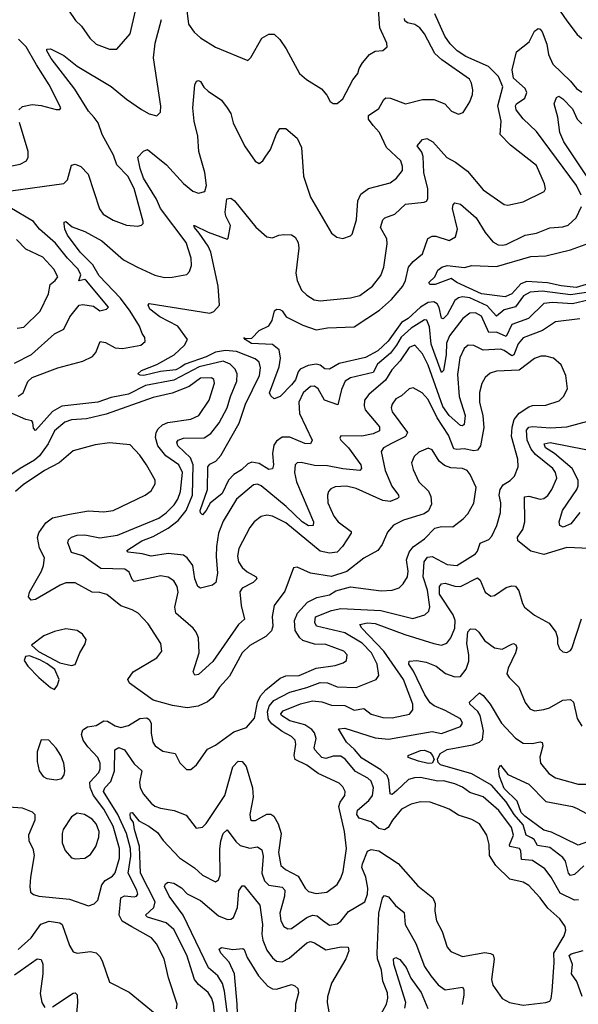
# Model space of a CAD drawing. Extents: x 1443846 to 1577407, y 839182 to 927291.
# Tile 469 of 535: x 1540782 to 1543726, y 916325 to 921509. Entities that reach past the tile are written whole.
import ezdxf

# ---------------------------------------------------------------- set-up
doc = ezdxf.new("R2010")
doc.units = 0

msp = doc.modelspace()

# ---------------------------------------------------------------- linework, layer by layer
at = {"layer": '0CON20XD'}
for points in [[(1541659.3, 921585), (1541671.2, 921485), (1541702.6, 921442.6), (1541735, 921413.5), (1541815, 921364.4), (1541985, 921294), (1542000.9, 921309.1), (1542057.8, 921412.2), (1542095, 921433.1), (1542123, 921433), (1542153.7, 921403.7), (1542186.7, 921355), (1542257.1, 921225), (1542293.1, 921193.1), (1542372, 921145), (1542400.9, 921110.9), (1542418.3, 921078.3), (1542435, 921066.7), (1542455, 921066.7), (1542485, 921092), (1542537.4, 921192.6), (1542563.9, 921226.1), (1542571.9, 921251.9), (1542588.1, 921281.9), (1542625.8, 921325), (1542655, 921342.9), (1542695, 921346.2), (1542718.8, 921365), (1542717.5, 921385), (1542680.8, 921465), (1542673.2, 921563.2)], [(1543594.6, 921605), (1543665, 921502.9), (1543720.2, 921430.2), (1543745, 921409.2)], [(1541039.1, 921559.1), (1541076, 921505), (1541108, 921475), (1541151.2, 921411.2), (1541185, 921380), (1541255, 921352.9), (1541295, 921354.2), (1541364.4, 921435), (1541393.5, 921555)], [(1541630.9, 919679), (1541605, 919665.7), (1541525, 919656.6), (1541436.2, 919635), (1541416.9, 919636.9), (1541405.7, 919645), (1541425, 919661.8), (1541505, 919693.4), (1541596.1, 919743.9), (1541650, 919795), (1541667.3, 919825), (1541615, 919895.5), (1541520.6, 919945), (1541467.5, 919985), (1541459.2, 920005), (1541465, 920013.8), (1541785, 919963.8), (1541805, 919972.5), (1541835.3, 920005), (1541828.4, 920105), (1541789.7, 920285), (1541775.9, 920315.9), (1541728.5, 920385), (1541703.6, 920415), (1541700, 920425), (1541704.2, 920425.8), (1541775, 920389.4), (1541875, 920354), (1541881.7, 920358.3), (1541893.3, 920425), (1541868.2, 920475), (1541865.4, 920495.4), (1541873.1, 920565), (1541895, 920568.5), (1541915, 920555.7), (1542025.9, 920415.9), (1542085, 920365.6), (1542115, 920360), (1542147.5, 920375), (1542175, 920378.5), (1542215, 920375.5), (1542234.6, 920364.6), (1542249.2, 920335), (1542253.8, 920305), (1542238.2, 920175), (1542244, 920135), (1542267.3, 920085), (1542295, 920058.5), (1542334.7, 920034.7), (1542365, 920028.1), (1542525, 920044.5), (1542575, 920056.7), (1542641.9, 920105), (1542685, 920162), (1542701.8, 920205), (1542717.9, 920327.9), (1542716.9, 920355), (1542684.4, 920415), (1542695.8, 920455), (1542706.2, 920465), (1542758.9, 920485), (1542815, 920538), (1542912.8, 920547.2), (1542926.2, 920553.8), (1542933.8, 920566.2), (1542932.5, 920617.5), (1542912.2, 920705), (1542909, 920789), (1542901.7, 920811.7), (1542876.2, 920845), (1542905, 920877.1), (1542927.1, 920882.9), (1542959.5, 920865), (1543032.9, 920782.9), (1543078.4, 920758.4), (1543141.7, 920711.7), (1543225, 920612.5), (1543335, 920535.8), (1543355, 920531.4), (1543435, 920550), (1543545.6, 920604.4), (1543552.3, 920617.7), (1543547.1, 920645), (1543505, 920740.8), (1543368.1, 920848.1), (1543314.6, 920905), (1543319.6, 920975), (1543302.6, 921055), (1543327.8, 921155), (1543305, 921209.1), (1543251.8, 921261.8), (1543133.3, 921315), (1543087.1, 921345), (1543050.9, 921380.9), (1543022.6, 921422.6), (1542970.1, 921540.1)], [(1540735, 920606.9), (1541015, 920646.5), (1541034, 920666), (1541055, 920743.3), (1541075, 920747.5), (1541105, 920735.5), (1541142.9, 920695), (1541203.5, 920513.5), (1541222.5, 920485), (1541275, 920452.5), (1541345, 920427.1), (1541405, 920422), (1541425, 920427.5), (1541432.5, 920435), (1541433, 920447), (1541385, 920619.4), (1541351.9, 920685), (1541294.9, 920744.9), (1541276.2, 920796.2), (1541216.7, 920905), (1541196.4, 920966.4), (1541175, 920994.2), (1541145, 921027.5), (1541073.3, 921143.3), (1540948.7, 921305), (1540925, 921344.2), (1540925.9, 921354.1), (1540945, 921354.4), (1541015, 921320), (1541084.8, 921264.8), (1541265, 921157.8), (1541345, 921090.4), (1541425, 921035.7), (1541465, 921012.9), (1541505, 921002), (1541525, 921022.5), (1541526.7, 921053.3), (1541487.4, 921307.4), (1541496.7, 921385), (1541530.3, 921509.7)], [(1540775, 919526.2), (1540800.8, 919545), (1540825.4, 919604.6), (1540848, 919625), (1540983.9, 919676.1), (1541115, 919711.1), (1541165.8, 919735), (1541184, 919756), (1541205.7, 919814.3), (1541235, 919809.1), (1541285, 919780.4), (1541325, 919776.9), (1541420, 919795), (1541444, 919815), (1541442.5, 919835), (1541427, 919857), (1541413.1, 919895), (1541365.2, 919975), (1541313, 920043), (1541200.9, 920160.9), (1541167.9, 920217.9), (1541101.5, 920285), (1541034.6, 920375), (1541021.1, 920405), (1541016.7, 920433.3), (1541017.5, 920442.5), (1541025, 920446.7), (1541058.8, 920418.8), (1541125, 920392.9), (1541215, 920344.7), (1541330, 920245), (1541402.5, 920205), (1541495, 920164.4), (1541545, 920152.2), (1541585, 920153.1), (1541663.2, 920166.8), (1541677.7, 920182.3), (1541687.5, 920215), (1541686.2, 920253.8), (1541658.8, 920335), (1541525.2, 920515), (1541503.5, 920563.5), (1541434.9, 920674.9), (1541417.6, 920725), (1541404.7, 920785), (1541435, 920816.8), (1541455.5, 920825.5), (1541556.4, 920745), (1541645.8, 920645.8), (1541695, 920606.1), (1541725, 920594.6), (1541758.1, 920605), (1541766.7, 920635), (1541758.3, 920705), (1541726.8, 920815), (1541721.6, 920895), (1541702.4, 920975), (1541694.7, 921045), (1541706, 921165), (1541713.8, 921185), (1541725, 921188.8), (1541735, 921183.8), (1541753.5, 921153.5), (1541775, 921132.5), (1541845, 921084.2), (1541876.5, 921045), (1541894.5, 921015), (1541907.7, 920965), (1541966.7, 920845), (1542023.2, 920763.2), (1542045, 920751.2), (1542063.8, 920765), (1542075.5, 920784.5), (1542103.3, 920825), (1542135, 920907.5), (1542153.9, 920936.1), (1542185, 920936.2), (1542244.4, 920885), (1542267.7, 920835), (1542278.2, 920685), (1542314.1, 920574.1), (1542425.4, 920385.4), (1542453.2, 920363.2), (1542485, 920357.5), (1542525, 920370.6), (1542535, 920380), (1542557.7, 920455), (1542564.8, 920555.2), (1542579.5, 920590.5), (1542620.9, 920619.1), (1542735, 920650.4), (1542768.1, 920675), (1542798.9, 920715), (1542800, 920735), (1542790, 920765), (1542715.2, 920835.2), (1542678.5, 920915), (1542645, 920951.5), (1542620.8, 920985), (1542620.5, 921005), (1542675, 921041.9), (1542701.2, 921088.8), (1542712.1, 921097.9), (1542735.4, 921095.4), (1542815, 921065.6), (1542905, 921089.1), (1542965, 921088.8), (1543022, 921065), (1543057, 921027), (1543095, 921011.2), (1543119.5, 921020.5), (1543155, 921076.7), (1543168.6, 921115), (1543169.7, 921139.7), (1543163.8, 921175), (1543152, 921195), (1543006.6, 921296.6), (1542970.4, 921330.4), (1542915, 921434.4), (1542891.5, 921465), (1542865, 921482.9), (1542825, 921492.1), (1542812.1, 921502.1), (1542810.6, 921515)], [(1543741.3, 920585), (1543716.7, 920635), (1543505, 920919.2), (1543435, 920986.4), (1543398.2, 921035), (1543394.1, 921055), (1543399.3, 921065), (1543444.3, 921095.7), (1543455.2, 921125), (1543445, 921146.7), (1543385, 921201.5), (1543376.5, 921245), (1543400.8, 921339.2), (1543467.1, 921392.9), (1543495, 921447.5), (1543515, 921462.2), (1543525, 921459.5), (1543536.1, 921445), (1543559.3, 921379.3), (1543568, 921325), (1543591.5, 921275), (1543684.4, 921185), (1543716.2, 921146.2), (1543745, 921126.9)], [(1540777.5, 921035), (1540797.9, 921052.1), (1540848.3, 921061.7), (1540895, 921057.8), (1540975, 921036.2), (1540993.3, 921036.7), (1541000, 921045), (1540938, 921165), (1540870.7, 921270.7), (1540817.1, 921365), (1540775.4, 921405.4)], [(1543776.7, 920676.7), (1543650.4, 920865), (1543629.1, 920915), (1543618, 920995), (1543599.4, 921065), (1543610.5, 921099.5), (1543623.1, 921106.9), (1543645, 921092.9), (1543695, 921039.1), (1543719.2, 920985), (1543745, 920960)], [(1540649.1, 920720.9), (1540785, 920747.8), (1540818, 920765), (1540827.1, 920785), (1540826.9, 920815), (1540782.1, 920967.9)], [(1542678.8, 919978.8), (1542741.7, 920035), (1542800.5, 920105), (1542814.7, 920135), (1542830.3, 920205), (1542855, 920235.4), (1542904.7, 920275.3), (1542933.2, 920356.8), (1542955, 920368.2), (1542975, 920369.6), (1543045, 920345.5), (1543078.9, 920365), (1543088.7, 920405), (1543062.1, 920515), (1543065.6, 920534.4), (1543075, 920544), (1543105, 920538.1), (1543188.4, 920465), (1543235, 920388.8), (1543275, 920338.5), (1543304, 920324), (1543325, 920321.2), (1543345, 920325.5), (1543445, 920374.2), (1543505, 920385.3), (1543575, 920413.2), (1543645, 920418.9), (1543672.7, 920427.3), (1543714.5, 920465), (1543743.1, 920525)], [(1540755, 919700.4), (1540845, 919745.5), (1540965, 919855.5), (1541015, 919878.6), (1541046.4, 919945), (1541096.2, 920005), (1541115, 920008.9), (1541170.5, 920000.5), (1541205, 919976), (1541240, 919985), (1541250, 919995), (1541135, 920133.1), (1541125, 920140), (1541093.6, 920133.6), (1541104.6, 920165), (1541091, 920195), (1541033.8, 920253.8), (1540971.3, 920331.3), (1540886.9, 920405), (1540855.9, 920445.9), (1540730.5, 920520.5)], [(1540770, 919885), (1540805, 919889.4), (1540890, 919975), (1540933.5, 920065), (1540942.5, 920115), (1540970, 920135), (1540982.9, 920155), (1540963.1, 920195), (1540905, 920258.1), (1540815, 920301.1), (1540765, 920351.9)], [(1543340.5, 920049.5), (1543215, 920065.2), (1543086, 920125), (1543055.6, 920145.6), (1542971.2, 920115), (1542944, 920114), (1542938.9, 920125), (1542970, 920155), (1542985, 920190), (1543006.2, 920205), (1543035.2, 920214.8), (1543125.4, 920204.6), (1543165, 920214.4), (1543295, 920209.2), (1543475, 920262.8), (1543554.7, 920265.3), (1543685, 920297), (1543800.8, 920339.1)], [(1543785, 920119.8), (1543715, 920098.7), (1543635, 920107), (1543563.4, 920123.4), (1543455, 920130.5), (1543422.7, 920117.3), (1543374.8, 920065), (1543340.5, 920049.5)], [(1544055, 920115.1), (1543685, 920060.1), (1543535, 920079.6), (1543472.9, 920075), (1543437.8, 920055), (1543395, 919996.5), (1543335, 919981), (1543295, 919948.4), (1543245, 920003), (1543155, 920044), (1543115, 920049.1), (1543095, 920044.7), (1543075, 920031.1), (1543034.1, 919955), (1543013.8, 919933.8), (1543005, 919937.5), (1542993, 919993), (1542982.9, 920012.9), (1542965, 920023.6), (1542935, 920019.8), (1542894.6, 919995.4), (1542828.9, 919935), (1542794.2, 919915), (1542724, 919816), (1542669.4, 919765), (1542605, 919729.8), (1542465, 919699.5), (1542415, 919668.2), (1542390.4, 919670.4), (1542365, 919689), (1542344.8, 919694.8), (1542302.7, 919687.3), (1542260.7, 919669.3), (1542249.3, 919655), (1542235, 919613.4), (1542215, 919586.4), (1542155, 919524.5), (1542123.3, 919513.3), (1542105, 919528), (1542098.9, 919545), (1542148.8, 919681.2), (1542156.1, 919726.1), (1542150.3, 919770.3), (1542115, 919798.6), (1542003.8, 919803.8), (1541970, 919825), (1541964.1, 919835.9), (1541970, 919830), (1542005, 919832), (1542045, 919872), (1542095, 919897.5), (1542113.6, 919925), (1542124.6, 919975.4), (1542135.6, 919984.4), (1542153.4, 919983.4), (1542165, 919975.8), (1542186.7, 919945), (1542275, 919900.8), (1542345, 919875.6), (1542405, 919887.1), (1542545, 919892.4), (1542678.8, 919978.8)], [(1543815, 920040.8), (1543695, 920013.2), (1543590.7, 920019.3), (1543545, 920014.2), (1543463.9, 919936.1), (1543376.2, 919903.8), (1543345, 919840), (1543295, 919863.3), (1543255, 919861.6), (1543215, 919948.2), (1543185, 919966.1), (1543155, 919964.1), (1543116.7, 919935), (1543047.5, 919845), (1543031.6, 919805), (1543029.6, 919745), (1543015, 919662.5), (1543005, 919651.4), (1542950.2, 919800.2), (1542941.7, 919891.7), (1542927.5, 919927.5), (1542915, 919928.7), (1542845, 919884.5), (1542792.2, 919837.8), (1542768.7, 919795), (1542736.2, 919753.8), (1542668.3, 919695), (1542645, 919651.1), (1542525, 919622.4), (1542497.3, 919605), (1542478.3, 919561.7), (1542458.6, 919481.4), (1542388.2, 919505), (1542355, 919564.6), (1542335, 919579.1), (1542315, 919576.7), (1542276.1, 919543.9), (1542253.3, 919495), (1542256.4, 919435), (1542323.3, 919295), (1542315.6, 919275), (1542285, 919277.2), (1542205, 919311.2), (1542165, 919311.5), (1542135, 919290.5), (1542121.8, 919268.2), (1542115.3, 919225), (1542119.2, 919165), (1542115, 919143.8), (1542095, 919140.9), (1542045, 919172.9), (1542005, 919178.6), (1541985, 919170.8), (1541951.4, 919138.6), (1541911.6, 919115), (1541882.4, 919085), (1541849.2, 919015), (1541786.1, 918963.9), (1541765, 918924.2), (1541745, 918901.2), (1541735, 918912), (1541733, 918925), (1541772.2, 919035), (1541773.6, 919155), (1541785, 919168.9), (1541815.5, 919185), (1541841.8, 919215), (1541938.6, 919385), (1541972, 919485), (1542045.6, 919635), (1542051.7, 919675), (1542044.8, 919704.8), (1542023.5, 919723.5), (1541925, 919762.4), (1541867, 919767), (1541815, 919757.6), (1541765, 919733.6), (1541655.1, 919694.9), (1541630.9, 919679)], [(1543734.5, 919934.5), (1543605, 919918.8), (1543537.8, 919872.2), (1543435, 919834.1), (1543408.5, 919801.5), (1543386.5, 919745), (1543375, 919739.8), (1543335, 919767.3), (1543315, 919774), (1543225, 919769.2), (1543175, 919792.7), (1543145, 919794.4), (1543125, 919776.9), (1543102.1, 919727.9), (1543089.8, 919640.2), (1543098.3, 919525), (1543129.6, 919425), (1543125, 919377.5), (1543115, 919370.9), (1543105, 919372.8), (1543045.1, 919425.1), (1543011.9, 919471.9), (1542935, 919690), (1542905, 919750.4), (1542865, 919795.7), (1542835, 919783.3), (1542786.9, 919713.1), (1542743.3, 919665), (1542709.6, 919610.4), (1542622.1, 919535), (1542600, 919505), (1542597.3, 919475), (1542603.5, 919455), (1542678.8, 919365), (1542678.1, 919345), (1542645, 919328.8), (1542585, 919316.9), (1542475, 919318), (1542470, 919305), (1542474.3, 919295), (1542515.4, 919255.4), (1542580, 919165), (1542583.3, 919145), (1542575, 919134.5), (1542485, 919143.7), (1542405, 919160.2), (1542335, 919161.8), (1542265, 919178.2), (1542245, 919175.5), (1542233.6, 919165), (1542230, 919125), (1542241.6, 919075), (1542330.9, 918865), (1542328.9, 918845), (1542305, 918843.7), (1542270.7, 918865), (1542185.7, 918945), (1542055, 919053.9), (1542035, 919062.7), (1542015, 919060), (1541925.2, 918984.8), (1541855, 918867.8), (1541830.8, 918805), (1541818.8, 918735), (1541817.3, 918682.7), (1541825.3, 918595), (1541816.2, 918545), (1541798.8, 918531.2), (1541735, 918515.5), (1541721.5, 918525), (1541705.3, 918565), (1541694.4, 918635), (1541664.5, 918675), (1541645, 918690.4), (1541565, 918699.1), (1541475, 918684.7), (1541427.3, 918697.3), (1541353.8, 918705), (1541346.9, 918715), (1541426.5, 918765), (1541485, 918787.8), (1541565, 918831.7), (1541618.3, 918871.7), (1541658.9, 918925), (1541693.8, 919006.2), (1541696.7, 919165), (1541682.6, 919202.6), (1541616.2, 919265), (1541610.5, 919285), (1541617.5, 919295), (1541645.3, 919304.7), (1541755, 919308.1), (1541790.3, 919329.7), (1541834.1, 919385.9), (1541875.5, 919465.5), (1541892.8, 919525), (1541927.3, 919605), (1541928.2, 919645), (1541918.2, 919668.2), (1541892.3, 919695), (1541855, 919710.5), (1541728.3, 919681.7), (1541595, 919611), (1541445, 919583), (1541355, 919537.4), (1541265, 919519.2), (1541195, 919495.6), (1541005, 919474.3), (1540955, 919445.3), (1540865, 919345.8), (1540855, 919357.5), (1540852, 919388)], [(1541595.9, 917345.9), (1541659.9, 917319.9), (1541712.4, 917252.4), (1541745, 917256.9), (1541765, 917277.1), (1541863.8, 917425), (1541905, 917575.8), (1541933.8, 917605), (1541955, 917603.1), (1541975, 917577.5), (1542009.2, 917465), (1542012.4, 917415), (1541994.6, 917324.6), (1541998.5, 917298.5), (1542005, 917291.9), (1542025, 917292.7), (1542085, 917326), (1542105, 917325.4), (1542121.9, 917315), (1542144.3, 917274.3), (1542159.7, 917225), (1542145.4, 917125), (1542158.8, 917055), (1542183.1, 917035), (1542250.3, 917000.3), (1542286.9, 916936.9), (1542305, 916918.1), (1542345, 916908.2), (1542400, 916915), (1542455, 916956), (1542475, 916988.8), (1542487.5, 917025), (1542504.1, 917145), (1542493.3, 917235), (1542464, 917366), (1542470.5, 917389.5), (1542495.5, 917425), (1542497.3, 917445), (1542485, 917470.6), (1542465, 917490), (1542355, 917540.3), (1542295, 917583.2), (1542234.5, 917614.5), (1542229, 917635), (1542237.5, 917695), (1542233.2, 917715), (1542213.8, 917735), (1542165, 917760.5), (1542111, 917801), (1542094, 917825), (1542088.4, 917865), (1542096.2, 917895), (1542121.1, 917925), (1542205, 917968.1), (1542295, 917992.3), (1542365, 918020), (1542405, 918018.2), (1542455, 917997.1), (1542555, 917992), (1542661.2, 918035), (1542674.5, 918055.5), (1542666.6, 918115), (1542636.5, 918175), (1542586.9, 918226.9), (1542495, 918280.7), (1542345.7, 918315), (1542336.8, 918335), (1542341.8, 918365), (1542425, 918398.8), (1542475, 918408.1), (1542685, 918397.5), (1542853.6, 918356.4), (1542917.5, 918375), (1542937.8, 918395), (1542943.1, 918416.9), (1542930.4, 918505), (1542908.4, 918575), (1542913.7, 918655), (1542931.8, 918678.2), (1542955, 918683.2), (1543035, 918640.5), (1543085, 918635.4), (1543185, 918697.3), (1543195, 918710), (1543207.9, 918752.1), (1543255, 918772.2), (1543269.8, 918790.2), (1543296.4, 918845), (1543315.9, 918914.1), (1543317.3, 918965), (1543309.1, 919005), (1543313.8, 919035), (1543329.9, 919060.1), (1543367, 919083), (1543389.2, 919105), (1543409.2, 919155), (1543407.1, 919195), (1543373.9, 919313.9), (1543376.8, 919363.2), (1543387, 919403), (1543413.5, 919436.5), (1543465, 919470.8), (1543485, 919476.8), (1543555, 919478.5), (1543625, 919502.7), (1543647.8, 919525), (1543668.5, 919565), (1543660.5, 919635), (1543635, 919690.8), (1543595, 919726.9), (1543555, 919737.5), (1543527.6, 919737.6), (1543495, 919725.5), (1543415, 919663.5), (1543295, 919659.1), (1543261.7, 919648.3), (1543235, 919625.8), (1543217.5, 919592.5), (1543204.7, 919545.3), (1543204.7, 919495), (1543223, 919423), (1543228, 919362), (1543210, 919265), (1543195, 919242.2), (1543175, 919238.1), (1543125, 919249.4), (1543085, 919245.8), (1543070.1, 919250.1), (1543042.2, 919322.2), (1542981.9, 919411.9), (1542935, 919508.8), (1542903.5, 919543.5), (1542855, 919570.5), (1542835, 919564.4), (1542795, 919528.9), (1542765, 919511.9), (1542745.4, 919484.6), (1542740.5, 919465), (1542745.4, 919445), (1542825.3, 919334.7), (1542815.4, 919315), (1542742.3, 919277.7), (1542698.5, 919255), (1542687.3, 919235), (1542708.6, 919135), (1542743.4, 919053.4), (1542778.9, 919005), (1542780, 918995), (1542772.9, 918987.1), (1542735, 918972.5), (1542695, 918977.5), (1542555, 919041.1), (1542505, 919052.8), (1542445, 919048.8), (1542421.2, 919038.8), (1542408.9, 919025), (1542403.6, 919005), (1542406.8, 918965), (1542437.3, 918895), (1542461.2, 918865), (1542528.2, 918815), (1542528.5, 918805), (1542482.9, 918735), (1542455, 918706), (1542415, 918699.3), (1542365, 918711.1), (1542185, 918859), (1542115, 918895.3), (1542085, 918899.6), (1542055, 918893.5), (1542017.1, 918865), (1541995.6, 918835), (1541937.9, 918725), (1541930, 918685), (1541935.4, 918655), (1541955.4, 918625), (1541981, 918601), (1542028.6, 918575), (1542031.9, 918565), (1542011.9, 918545), (1541954.3, 918515), (1541943, 918497), (1541948.9, 918425), (1541967.6, 918352.4), (1541935, 918323.8), (1541799.4, 918130.6), (1541725, 918060.6), (1541705, 918058), (1541695.7, 918075), (1541728.1, 918175), (1541724.8, 918255), (1541712.7, 918285), (1541696.6, 918305), (1541604.6, 918385), (1541599.6, 918415), (1541617.5, 918495), (1541612.2, 918525), (1541594.6, 918554.6), (1541565, 918573.5), (1541525, 918580), (1541494.6, 918574.6), (1541385, 918551.1), (1541375, 918560.6), (1541359.8, 918599.8), (1541335.6, 918615.6), (1541209.8, 918619.8), (1541115, 918686.2), (1541055, 918704.4), (1541035.8, 918755), (1541040.3, 918769.7), (1541055, 918784.2), (1541085, 918795.3), (1541125, 918796.7), (1541205, 918781.4), (1541298.6, 918795), (1541515.1, 918884.9), (1541555, 918912.2), (1541595.7, 918955), (1541615.6, 918985), (1541630.4, 919025), (1541640.7, 919125), (1541621.7, 919165), (1541552, 919212), (1541510.2, 919265), (1541498.7, 919308.7), (1541501.9, 919335), (1541512.5, 919355), (1541534.5, 919375.5), (1541562.5, 919387.5), (1541685, 919405.3), (1541726.4, 919425), (1541780, 919505), (1541808.2, 919595), (1541804.6, 919614.6), (1541793.2, 919623.2), (1541735, 919621.6), (1541675, 919577.5), (1541585, 919542.2), (1541485, 919520.5), (1541238.6, 919431.4), (1541135, 919407.9), (1541055, 919401.9), (1541019.5, 919390.5), (1540966.6, 919345), (1540932, 919275), (1540887, 919213), (1540860.1, 919189.9), (1540784.6, 919145), (1540735, 919112.7)], [(1540852, 919388), (1540847, 919397), (1540815, 919404.1), (1540742.9, 919435)], [(1543784.6, 918725.4), (1543665, 918730), (1543545, 918693.8), (1543475, 918710.4), (1543407.2, 918765), (1543404.7, 918785), (1543432.9, 918825), (1543443.6, 918865), (1543442.5, 918997.5), (1543465, 918999.7), (1543525, 918984), (1543545, 918988.2), (1543565, 919004.4), (1543587.1, 919035), (1543612.7, 919095), (1543606, 919125), (1543592, 919145), (1543499.4, 919219.4), (1543477.1, 919247), (1543455.9, 919295), (1543452, 919348), (1543465, 919363.4), (1543483.8, 919366.2), (1543579.3, 919360.7), (1543665.3, 919364.7), (1543775.4, 919394.6)], [(1541662, 917562), (1541685, 917562), (1541713.8, 917585), (1541771.7, 917668.3), (1541815, 917688.9), (1541911.1, 917758.9), (1541976.9, 917783.1), (1542019.2, 917830.8), (1542035.5, 917915), (1542051.3, 917948.7), (1542079.2, 917980.8), (1542155, 918041.3), (1542185, 918054.7), (1542255, 918056.9), (1542345, 918095.3), (1542445, 918108.5), (1542487.6, 918122.4), (1542504, 918135), (1542508.5, 918165), (1542490, 918185), (1542395, 918219.3), (1542335, 918221.6), (1542275, 918240.8), (1542258.2, 918255), (1542233.4, 918293.4), (1542230.7, 918345), (1542246.1, 918383.9), (1542298.1, 918441.9), (1542347.5, 918467.5), (1542415, 918481.4), (1542448.6, 918501.4), (1542525, 918523.6), (1542687.9, 918502.1), (1542744.6, 918505.4), (1542782, 918518), (1542802.2, 918537.8), (1542825, 918576.2), (1542828.9, 918605), (1542820.6, 918665), (1542834.2, 918705), (1542855.9, 918734.1), (1542915.8, 918775), (1542969.1, 918830.9), (1543005, 918841.2), (1543065, 918838.7), (1543119.5, 918880.5), (1543143.3, 918906.7), (1543175, 918963.3), (1543187.3, 919045), (1543156.7, 919115), (1543140, 919135), (1543115, 919146.2), (1543055, 919149.7), (1543021.6, 919161.6), (1542993.3, 919185), (1542955, 919244.2), (1542935, 919252.5), (1542885, 919231.1), (1542860.2, 919209.8), (1542846.9, 919175), (1542855, 919140), (1542885.6, 919075), (1542935.9, 919025.9), (1542949.2, 918999.2), (1542952.7, 918957.3), (1542936.5, 918923.5), (1542913.7, 918906.3), (1542805, 918874.6), (1542752.9, 918847.1), (1542719.8, 918810.2), (1542691.9, 918745), (1542670, 918715), (1542595, 918672.9), (1542506.5, 918603.5), (1542425, 918577.8), (1542315.5, 918595.5), (1542245, 918626.7), (1542225, 918622.5), (1542179.3, 918500.7), (1542123.9, 918423.9), (1542113.4, 918366.6), (1542117.1, 918315), (1542109.6, 918290.4), (1542079.4, 918260.6), (1541995, 918214.5), (1541954.6, 918175), (1541887.1, 918052.9), (1541835.5, 917995), (1541800.4, 917939.6), (1541771.9, 917918.1), (1541722, 917895), (1541665, 917885.3), (1541587.4, 917897.4), (1541485, 917926.2), (1541361.2, 918015), (1541352, 918035), (1541380, 918075), (1541505, 918149.2), (1541532, 918185), (1541525.8, 918225), (1541458.9, 918328.9), (1541406, 918385), (1541375, 918402.5), (1541315, 918422.7), (1541242.4, 918482.4), (1541205, 918493.6), (1541164.7, 918494.7), (1541075, 918543.3), (1541025, 918543.8), (1540995, 918532.1), (1540865, 918455.8), (1540843.1, 918453.1), (1540829.5, 918469.5), (1540834.2, 918495), (1540898, 918605), (1540908.7, 918635), (1540912.7, 918675), (1540887.2, 918727.2), (1540877.1, 918782.9), (1540883.7, 918806.3), (1540920.7, 918859.3), (1540955, 918885.9), (1541045, 918906.2), (1541145, 918923.5), (1541225, 918917.5), (1541275, 918925.5), (1541443.8, 919005), (1541475, 919028.8), (1541496.2, 919065), (1541496.2, 919085), (1541450, 919165), (1541415, 919215.8), (1541365, 919270), (1541255, 919281.5), (1541180.2, 919269.8), (1541065, 919238.9), (1540990, 919175), (1540912.7, 919135), (1540801, 919059), (1540759.5, 919025)], [(1543733.7, 918915), (1543685.9, 918854.1), (1543646.9, 918836.9), (1543628, 918845), (1543624.5, 918865), (1543642.7, 918925), (1543717.4, 919035), (1543724.8, 919055), (1543724.8, 919085), (1543692.9, 919145), (1543600.2, 919225), (1543552.1, 919255), (1543546.5, 919275), (1543577.5, 919282.5), (1543765, 919245.8)], [(1541809.8, 916265), (1541803, 916325), (1541794.7, 916355), (1541775, 916386.7), (1541725, 916428.8), (1541703.4, 916455), (1541663.1, 916583.1), (1541595, 916718.5), (1541555, 916753.7), (1541455, 916784.2), (1541445.6, 916795), (1541489.2, 916835), (1541496.5, 916865), (1541419.8, 917015), (1541414.1, 917155), (1541386.5, 917245), (1541382, 917282), (1541365.7, 917305), (1541364.3, 917325.7), (1541366.7, 917333.3), (1541375, 917334), (1541410.7, 917290.7), (1541463.6, 917263.6), (1541509.4, 917229.4), (1541538.1, 917188.1), (1541625, 917096.2), (1541702.7, 917042.7), (1541745, 917004.5), (1541815, 916970.6), (1541830.6, 916979.4), (1541838.7, 917005), (1541837.4, 917142.6), (1541842.4, 917185), (1541855, 917224.2), (1541875, 917244), (1541921.9, 917181.9), (1541945, 917161.6), (1541995, 917146.8), (1542035, 917153.5), (1542058.6, 917138.6), (1542065.7, 917105), (1542058.4, 917015), (1542071.8, 916975), (1542095, 916952.1), (1542165, 916941.4), (1542179.7, 916925), (1542178.6, 916895), (1542153.3, 916805), (1542159.1, 916765), (1542173.9, 916733.9), (1542195, 916722.5), (1542215, 916723.8), (1542295, 916781.6), (1542325, 916794.7), (1542349.9, 916789.9), (1542377.3, 916767.3), (1542415, 916740.8), (1542455, 916748.5), (1542475, 916763.5), (1542515, 916812.9), (1542601.8, 916865), (1542614.8, 916905.2), (1542616.7, 916936.7), (1542606.9, 916995), (1542586, 917045), (1542588, 917065), (1542615, 917131.1), (1542635, 917139.6), (1542675, 917133.8), (1542776.3, 917066.4), (1542879.5, 916949.5), (1542958.5, 916885), (1542970.9, 916855), (1542970.6, 916815), (1542979.5, 916765), (1543009.1, 916709.1), (1543035, 916626), (1543055, 916602.5), (1543115, 916576.9), (1543232.6, 916597.4), (1543263.3, 916593.3), (1543277.8, 916585), (1543282.6, 916562.6), (1543268.8, 916455), (1543275.5, 916425), (1543324.3, 916355), (1543362.5, 916335), (1543435, 916321.1), (1543555, 916334.3), (1543575, 916342), (1543582.5, 916355), (1543588.5, 916395), (1543598.9, 916545), (1543596, 916595), (1543652.1, 916685), (1543659.5, 916715), (1543656.5, 916735), (1543629.1, 916775), (1543565, 916831.8), (1543525, 916885.5), (1543465, 916949.6), (1543435, 916967.7), (1543365, 916983.8), (1543290.5, 917055), (1543258.3, 917108.3), (1543256.7, 917166.7), (1543244.6, 917214.6), (1543205.6, 917275), (1543165, 917297.5), (1543095, 917320), (1543045, 917352.2), (1543013.9, 917363.9), (1542945, 917388.8), (1542895, 917390.5), (1542845, 917377.9), (1542795, 917351.8), (1542746, 917295), (1542723.8, 917256.2), (1542705, 917242.9), (1542675, 917251.3), (1542635, 917285.3), (1542570.4, 917305), (1542558.3, 917325), (1542562.3, 917347.7), (1542622.9, 917397.1), (1542641.6, 917425), (1542647.4, 917465), (1542635, 917499.5), (1542617.5, 917515), (1542551.1, 917551.1), (1542496.9, 917615), (1542475, 917631.3), (1542435, 917631.4), (1542395, 917618.4), (1542375.2, 917625.2), (1542337.5, 917665), (1542334, 917675), (1542343.9, 917725), (1542335.6, 917755), (1542322.5, 917772.5), (1542285, 917796.2), (1542205, 917817.5), (1542162, 917845), (1542158.9, 917855), (1542170, 917870), (1542262.9, 917907.1), (1542325, 917922.2), (1542375, 917917.4), (1542425, 917900.7), (1542495, 917898.1), (1542545, 917873.5), (1542595, 917881.8), (1542635, 917853.3), (1542695, 917835.3), (1542745, 917833.3), (1542837, 917853), (1542853.5, 917875), (1542853.8, 917905), (1542804.4, 918035), (1542700.8, 918185), (1542584.7, 918305), (1542574.3, 918325), (1542615, 918333.6), (1542655, 918329), (1542812.3, 918272.3), (1542965, 918223.7), (1543005, 918216.2), (1543032.9, 918227.1), (1543055, 918254), (1543075.3, 918305.3), (1543077.1, 918345), (1543065.6, 918375), (1542993.9, 918485), (1542994.2, 918525), (1543005, 918538.5), (1543025, 918541.3), (1543075, 918525.8), (1543105, 918525.3), (1543195, 918570.6), (1543208.1, 918558.1), (1543235, 918494), (1543265, 918474.3), (1543285, 918477.5), (1543345, 918520), (1543375, 918527.8), (1543395, 918525.7), (1543412.6, 918502.6), (1543431.5, 918435), (1543443.1, 918415), (1543495, 918374.4), (1543571.5, 918331.5), (1543607.8, 918285), (1543616.5, 918255), (1543616, 918225), (1543626.4, 918196.4), (1543645, 918180), (1543665, 918178), (1543685, 918188), (1543691.7, 918198.3), (1543743.3, 918355)], [(1543726.9, 916875), (1543705, 916873.1), (1543630.7, 916910.7), (1543582.8, 916995), (1543548.6, 917038.6), (1543485, 917081.4), (1543426.7, 917086.7), (1543422.2, 917132.2), (1543415.3, 917145), (1543365.3, 917155.3), (1543363.7, 917165), (1543383.7, 917215), (1543373.5, 917255), (1543307.8, 917345), (1543225, 917417.6), (1543155, 917439.7), (1543115, 917468.9), (1543075, 917485.7), (1543015, 917500.9), (1542985, 917500), (1542895, 917518.7), (1542862.6, 917517.4), (1542831.9, 917508.1), (1542769, 917451), (1542745, 917429.5), (1542735, 917432.9), (1542728.1, 917505), (1542719.1, 917529.1), (1542685, 917558.7), (1542585, 917621.6), (1542547.1, 917667.1), (1542504.7, 917705), (1542462.5, 917775), (1542495, 917779.1), (1542655, 917727.9), (1542725, 917720), (1542955, 917761.8), (1543005, 917750), (1543105, 917786.7), (1543115.4, 917805), (1543105, 917827.5), (1543025, 917871.6), (1542965.7, 917895.7), (1542945, 917912.9), (1542917.1, 917955), (1542858.3, 918078.3), (1542832.8, 918115), (1542835, 918130.8), (1542874.5, 918134.5), (1542925, 918126.2), (1542977.5, 918105), (1543026.4, 918066.4), (1543075, 918048.2), (1543105, 918050), (1543135, 918089.5), (1543149, 918131), (1543149.1, 918165), (1543138.2, 918225), (1543143.9, 918286.1), (1543157.9, 918302.1), (1543185, 918299.1), (1543202.2, 918285), (1543231, 918241), (1543285, 918202.1), (1543325.4, 918194.6), (1543375, 918221.4), (1543385, 918224.2), (1543397.3, 918217.3), (1543401.4, 918201.4), (1543395.5, 918175), (1543355.5, 918095), (1543350, 918065), (1543360.8, 918045), (1543412.9, 917995), (1543445, 917913.8), (1543470.6, 917880.6), (1543495, 917869.4), (1543545, 917877.5), (1543573.9, 917886.1), (1543645, 917926), (1543685, 917930.5), (1543700.9, 917915), (1543720.2, 917830.2), (1543745, 917790)], [(1541055, 918108.9), (1541075, 918114), (1541098.8, 918175), (1541127.7, 918222.3), (1541132.5, 918245), (1541113.9, 918273.9), (1541085, 918293.8), (1541025, 918301.2), (1540965, 918288), (1540910, 918265), (1540843.8, 918215), (1540882.2, 918182.2), (1540993.1, 918123.1), (1541055, 918108.9)], [(1540965, 917982.5), (1540982.5, 918005), (1540990, 918035), (1540967.3, 918087.3), (1540927.7, 918117.7), (1540888.2, 918138.2), (1540835, 918160), (1540813.8, 918156.2), (1540806.7, 918135), (1540826.2, 918105), (1540883.8, 918045), (1540945, 917992.5), (1540965, 917982.5)], [(1543755, 917053.4), (1543705, 917008.4), (1543685, 917003.1), (1543675, 917015.7), (1543657.9, 917077.9), (1543645, 917098.4), (1543575, 917149.7), (1543511.3, 917161.4), (1543493, 917193), (1543479.4, 917200.6), (1543450.8, 917215), (1543435, 917269.3), (1543388.6, 917325), (1543345, 917391.1), (1543268.5, 917478.5), (1543165, 917537.8), (1542999.4, 917585), (1542987.9, 917597.9), (1542984.2, 917615), (1542998.8, 917645), (1543035, 917667.1), (1543169, 917691), (1543205, 917705.9), (1543220.6, 917719.4), (1543226.4, 917765), (1543208.5, 917845), (1543195.8, 917865.8), (1543153.8, 917905), (1543152.9, 917915), (1543205, 917964.5), (1543225, 917951.2), (1543261.2, 917905), (1543320.3, 917805), (1543395, 917725.8), (1543435, 917700.6), (1543482.7, 917697.3), (1543525, 917706.9), (1543535, 917704), (1543538.2, 917685), (1543523.9, 917626.1), (1543527.1, 917595), (1543570.6, 917540.6), (1543605, 917517.1), (1543725, 917484.6), (1543815, 917484.4)], [(1540724.6, 917364.6), (1540795, 917359.1), (1540848.5, 917338.5), (1540861.5, 917325), (1540862, 917295), (1540828.4, 917215), (1540830.7, 917185), (1540850.9, 917145), (1540858.7, 917108.7), (1540840, 916995), (1540835.7, 916945), (1540840, 916915), (1540855, 916902.9), (1540883.6, 916893.6), (1541045, 916877.8), (1541145, 916843.3), (1541175, 916854.4), (1541195, 916872.9), (1541215, 916954.2), (1541233.4, 916976.6), (1541271.3, 916998.7), (1541285, 917016.9), (1541309, 917095), (1541309.1, 917145), (1541275, 917262.2), (1541225, 917352.4), (1541171.3, 917425), (1541154.2, 917465.7), (1541151.7, 917495), (1541200, 917545), (1541207.1, 917565), (1541207.2, 917595), (1541194.7, 917625), (1541140.7, 917680.7), (1541117.6, 917715), (1541108.2, 917745), (1541115, 917770), (1541140, 917785), (1541185, 917792.1), (1541225, 917817.3), (1541245, 917816.4), (1541285, 917790.4), (1541315, 917782.7), (1541355, 917793.2), (1541415, 917830.5), (1541452.5, 917832.5), (1541464.5, 917824.5), (1541474.4, 917805), (1541475, 917752.5), (1541484.5, 917704.5), (1541495.8, 917685), (1541537, 917657), (1541601.2, 917645), (1541625.5, 917595.5), (1541662, 917562)], [(1540975, 917506), (1541005, 917513.8), (1541017, 917533), (1541020, 917555), (1541014.4, 917595), (1540998.6, 917635), (1540975, 917673.8), (1540936.1, 917716.1), (1540895, 917717.5), (1540874, 917655), (1540874.1, 917604.1), (1540884.3, 917554.3), (1540906.7, 917525), (1540925, 917514.2), (1540975, 917506)], [(1541608.1, 916301.9), (1541611.4, 916325), (1541567.3, 916465), (1541543.8, 916565), (1541503.7, 916643.7), (1541477.5, 916675), (1541373, 916733), (1541323.2, 916763.2), (1541306.7, 916795), (1541315, 916885.5), (1541335, 916895.3), (1541385, 916890), (1541398.6, 916895), (1541404.5, 916905), (1541400.3, 916925), (1541354.2, 917015), (1541368.6, 917105), (1541365.9, 917145), (1541344.9, 917225), (1541299.2, 917325), (1541224.8, 917445), (1541231.6, 917465), (1541262, 917498), (1541282.3, 917555), (1541284.6, 917665.4), (1541305, 917677.5), (1541335, 917665.5), (1541385, 917591.8), (1541425.6, 917555), (1541413.5, 917495), (1541417.2, 917465), (1541435, 917431.5), (1541475, 917384.6), (1541495, 917368.9), (1541525, 917358), (1541595.9, 917345.9)], [(1542935, 917593.2), (1542883.8, 917605), (1542830, 917625), (1542828.8, 917635), (1542895, 917662), (1542915, 917663.8), (1542945, 917650.3), (1542958.2, 917635), (1542965.8, 917614.2), (1542955, 917594.6), (1542935, 917593.2)], [(1543775, 917179.6), (1543725, 917162.3), (1543585, 917230.5), (1543545, 917241.1), (1543444.2, 917315), (1543425, 917335.3), (1543403, 917395), (1543335, 917460.8), (1543310.6, 917525), (1543304.6, 917565.4), (1543315, 917584), (1543354.3, 917534.3), (1543465, 917484.6), (1543555, 917393.5), (1543695, 917365.6), (1543720.5, 917355), (1543795, 917315.8)], [(1541075, 917090.8), (1541125, 917094.4), (1541155, 917112.9), (1541184.4, 917155), (1541198.9, 917205), (1541200.4, 917235), (1541185, 917275.7), (1541165, 917300), (1541124.4, 917324.4), (1541085, 917331.4), (1541055, 917312), (1541011.9, 917245), (1541005.6, 917225), (1541007.1, 917175), (1541022, 917135), (1541055, 917096.2), (1541075, 917090.8)], [(1541881, 916245), (1541862.3, 916395), (1541851.5, 916435), (1541826.9, 916475), (1541776.6, 916516.6), (1541644, 916794), (1541569.2, 916895), (1541545.8, 916945), (1541551.2, 916958.8), (1541565, 916968.8), (1541595, 916962.9), (1541635, 916938.6), (1541665, 916906.9), (1541735, 916872.1), (1541830.1, 916790.1), (1541878, 916772), (1541895, 916772.7), (1541908.3, 916781.8), (1541929.7, 916835), (1541937, 916923), (1541955, 916948.8), (1541965, 916948), (1542047.7, 916847.7), (1542061.1, 916745), (1542057.7, 916695), (1542063.2, 916663.2), (1542085, 916610.4), (1542115, 916569.1), (1542135, 916552.3), (1542165, 916548.9), (1542202.6, 916567.4), (1542295, 916648.2), (1542314.7, 916655.3), (1542335, 916649.3), (1542395, 916611.8), (1542477.1, 916627.1), (1542513.3, 916625), (1542515.9, 916605.9), (1542500.8, 916565), (1542424.6, 916435.4), (1542404.4, 916365), (1542402.2, 916335), (1542413.1, 916275)], [(1542677.3, 916255), (1542714.7, 916325.3), (1542722.2, 916357.8), (1542720.8, 916385), (1542696, 916446), (1542688.3, 916505), (1542668.6, 916565), (1542665.2, 916595), (1542674.8, 916805), (1542694.8, 916885.2), (1542705, 916898.1), (1542725, 916890.5), (1542762.3, 916845), (1542808.4, 916808.4), (1542814, 916745), (1542869.7, 916645), (1542915, 916524.2), (1542947.9, 916475), (1542987.2, 916427.2), (1543025, 916400.4), (1543115.3, 916415.3), (1543123.4, 916403.4), (1543122.9, 916372.9), (1543114, 916324)], [(1540773.6, 916613.6), (1540843.1, 916675), (1540893.8, 916746.2), (1540937.1, 916762.9), (1540994.1, 916754.1), (1541005.4, 916745), (1541045.6, 916635), (1541065, 916602), (1541085, 916594.3), (1541155, 916602.5), (1541185, 916595.6), (1541205.6, 916575), (1541219.2, 916549.2), (1541255, 916440.8), (1541359.5, 916389.5), (1541496.6, 916276.6)], [(1541930.2, 916275), (1541928.5, 916325), (1541913.5, 916485), (1541886.6, 916546.6), (1541842.2, 916595), (1541834, 916615), (1541845.9, 916624.1), (1541905, 916612.7), (1541957.9, 916617.9), (1541965, 916613.8), (1541981.7, 916571.7), (1542040.3, 916475), (1542090.5, 916420.5), (1542115, 916407.2), (1542135, 916404.7), (1542215, 916429.6), (1542232.9, 916422.9), (1542247.6, 916407.6), (1542251, 916385), (1542235.6, 916325), (1542228.6, 916115)], [(1543745.6, 916365.6), (1543717.8, 916445), (1543689.2, 916485), (1543694.8, 916535), (1543677.9, 916582.1), (1543688.8, 916591.2), (1543750.9, 916609.1)], [(1540755, 916480.3), (1540875, 916564.4), (1540895, 916560.8), (1540903.6, 916536.4), (1540904.7, 916485), (1540891.2, 916381.2), (1540899.4, 916335), (1540915, 916307.5)], [(1542811.2, 916305), (1542816.8, 916335), (1542753.1, 916536.9), (1542752.7, 916565), (1542765, 916571.1), (1542785, 916561.1), (1542819.4, 916519.4), (1542842.9, 916462.9), (1542897.9, 916387.9), (1542932.7, 916302.7)], [(1540955, 916311.1), (1541065, 916384.4), (1541075.5, 916385.5), (1541085.4, 916375.4), (1541087.3, 916335), (1541067.7, 916125)]]:
    msp.add_lwpolyline(points, dxfattribs=at)

doc.saveas('drawing.dxf')
